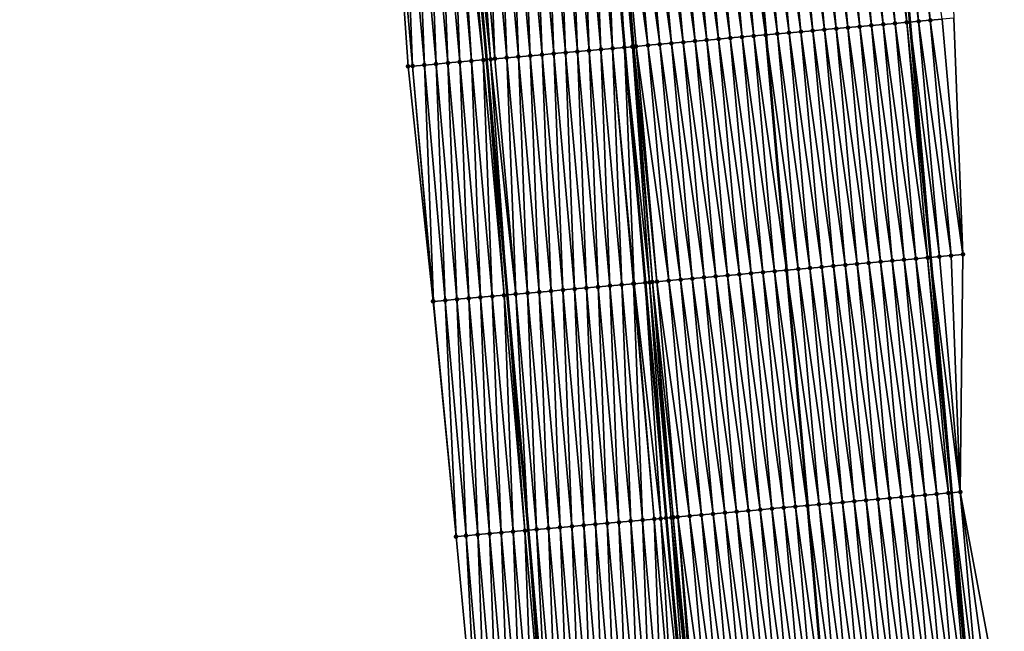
# Model space of a CAD drawing. Header units: feet. Extents: x 2010743 to 2022806, y 818705 to 837694.
# Tile 470 of 531: x 2011300 to 2011384, y 835360 to 835412. Entities that reach past the tile are written whole.
import ezdxf

# ---------------------------------------------------------------- set-up
doc = ezdxf.new("R2010")
doc.units = ezdxf.units.FT
doc.header["$MEASUREMENT"] = 0
for name, color, linetype, lineweight in [('EP_Travel Lane', 172, 'Continuous', 53), ('Road Shots', 141, 'Continuous', 100), ('STRIPING', 60, 'Continuous', 53)]:
    doc.layers.add(name, color=color, linetype=linetype, lineweight=lineweight)
doc.layers.add('I-77-MM17-21_NB-Surface-Border', color=7, linetype='Continuous')
doc.layers.add('I-77-MM17-21_NB-Surface-TIN', color=7, linetype='Continuous')

msp = doc.modelspace()

# ---------------------------------------------------------------- linework, layer by layer
at = {"layer": 'EP_Travel Lane'}
for points in [[(2011336.177, 835810.47, 326.216), (2011338.344, 835790.59, 325.871), (2011340.51, 835770.711, 325.505), (2011342.635, 835750.709, 325.135), (2011344.699, 835730.819, 324.782), (2011346.763, 835710.929, 324.436), (2011348.827, 835691.039, 324.072), (2011350.853, 835671.044, 323.715), (2011352.828, 835651.145, 323.362), (2011354.802, 835631.246, 323.001), (2011356.777, 835611.347, 322.632), (2011358.746, 835591.435, 322.278), (2011360.708, 835571.535, 321.92), (2011362.67, 835551.635, 321.569), (2011364.633, 835531.734, 321.214), (2011366.559, 835511.738, 320.852), (2011368.437, 835491.83, 320.51), (2011370.315, 835471.922, 320.136), (2011372.193, 835452.013, 319.786), (2011374.023, 835431.971, 319.441), (2011375.786, 835412.051, 319.106), (2011377.549, 835392.132, 318.743), (2011379.312, 835372.214, 318.371), (2011381.056, 835352.225, 318.031)], [(2011300.433, 835806.569, 326.501), (2011302.6, 835786.69, 326.146), (2011304.767, 835766.81, 325.794), (2011306.87, 835746.998, 325.472), (2011308.931, 835727.107, 325.118), (2011310.991, 835707.217, 324.745), (2011313.052, 835687.327, 324.385), (2011315.059, 835667.493, 324.025), (2011317.03, 835647.594, 323.684), (2011319.001, 835627.695, 323.293), (2011320.972, 835607.795, 322.93), (2011322.937, 835587.903, 322.583), (2011324.9, 835568.003, 322.219), (2011326.862, 835548.102, 321.88), (2011328.824, 835528.201, 321.532), (2011330.737, 835508.353, 321.172), (2011332.616, 835488.445, 320.816), (2011334.494, 835468.536, 320.475), (2011336.372, 835448.628, 320.112), (2011338.183, 835428.793, 319.764), (2011339.946, 835408.874, 319.393), (2011341.709, 835388.955, 319.042), (2011343.471, 835369.036, 318.673), (2011345.202, 835349.156, 318.333)]]:
    msp.add_polyline3d(points, dxfattribs=at)
at = {"layer": 'I-77-MM17-21_NB-Surface-Border', "color": 3, "linetype": 'Continuous', "lineweight": -3}
for points in [[(2011337.942, 835810.663, 326.148), (2011341.103, 835790.892, 325.791), (2011344.263, 835771.123, 325.366), (2011347.384, 835751.204, 324.943), (2011349.444, 835731.314, 324.584), (2011351.505, 835711.424, 324.233), (2011353.565, 835691.533, 323.866), (2011354.596, 835671.418, 323.548), (2011356.567, 835651.518, 323.201), (2011357.543, 835631.519, 322.887), (2011358.519, 835611.521, 322.572), (2011361.481, 835591.707, 322.163), (2011363.441, 835571.806, 321.817), (2011364.406, 835551.807, 321.502), (2011368.357, 835532.104, 321.056), (2011370.284, 835512.093, 320.695), (2011373.158, 835492.279, 320.306), (2011375.037, 835472.37, 319.952), (2011376.915, 835452.462, 319.6), (2011378.748, 835432.392, 319.251), (2011379.514, 835412.384, 318.95), (2011380.281, 835392.376, 318.636), (2011380.052, 835372.28, 318.349), (2011383.785, 835352.46, 317.933)], [(2011339.235, 835348.65, 318.143), (2011337.381, 835368.501, 318.484), (2011335.427, 835388.403, 318.841), (2011333.316, 835408.291, 319.193), (2011331.931, 835428.243, 319.57), (2011330.123, 835448.042, 319.916), (2011328.245, 835467.95, 320.271), (2011326.367, 835487.859, 320.609), (2011325.484, 835507.861, 320.99), (2011322.774, 835527.609, 321.322), (2011321.069, 835547.535, 321.698), (2011319.572, 835567.481, 322.053), (2011317.687, 835587.389, 322.41)]]:
    msp.add_polyline3d(points, dxfattribs=at)
at = {"layer": 'I-77-MM17-21_NB-Surface-TIN', "color": 128, "linetype": 'Continuous', "lineweight": -3}
for points in [[(2011374.534, 835411.94, 319.146), (2011372.771, 835431.859, 319.491), (2011371.775, 835431.771, 319.501)], [(2011375.53, 835412.028, 319.113), (2011373.767, 835431.948, 319.452), (2011372.771, 835431.859, 319.491)], [(2011374.534, 835411.94, 319.146), (2011375.53, 835412.028, 319.113), (2011372.771, 835431.859, 319.491)], [(2011373.767, 835431.948, 319.452), (2011375.786, 835412.051, 319.106), (2011374.023, 835431.971, 319.441)], [(2011375.53, 835412.028, 319.113), (2011375.786, 835412.051, 319.106), (2011373.767, 835431.948, 319.452)], [(2011376.526, 835412.117, 319.084), (2011374.763, 835432.037, 319.409), (2011374.023, 835431.971, 319.441)], [(2011376.526, 835412.117, 319.084), (2011374.023, 835431.971, 319.441), (2011375.786, 835412.051, 319.106)], [(2011377.522, 835412.206, 319.048), (2011375.76, 835432.125, 319.376), (2011374.763, 835432.037, 319.409)], [(2011376.526, 835412.117, 319.084), (2011377.522, 835412.206, 319.048), (2011374.763, 835432.037, 319.409)], [(2011377.522, 835412.206, 319.048), (2011378.518, 835412.295, 318.997), (2011375.76, 835432.125, 319.376)], [(2011365.569, 835411.144, 319.295), (2011363.807, 835431.063, 319.631), (2011362.811, 835430.974, 319.66)], [(2011366.566, 835411.232, 319.278), (2011364.803, 835431.152, 319.609), (2011363.807, 835431.063, 319.631)], [(2011365.569, 835411.144, 319.295), (2011366.566, 835411.232, 319.278), (2011363.807, 835431.063, 319.631)], [(2011367.562, 835411.321, 319.261), (2011365.799, 835431.24, 319.594), (2011364.803, 835431.152, 319.609)], [(2011366.566, 835411.232, 319.278), (2011367.562, 835411.321, 319.261), (2011364.803, 835431.152, 319.609)], [(2011368.558, 835411.409, 319.243), (2011366.795, 835431.328, 319.576), (2011365.799, 835431.24, 319.594)], [(2011367.562, 835411.321, 319.261), (2011368.558, 835411.409, 319.243), (2011365.799, 835431.24, 319.594)], [(2011369.554, 835411.498, 319.226), (2011367.791, 835431.417, 319.561), (2011366.795, 835431.328, 319.576)], [(2011368.558, 835411.409, 319.243), (2011369.554, 835411.498, 319.226), (2011366.795, 835431.328, 319.576)], [(2011370.55, 835411.586, 319.212), (2011368.787, 835431.505, 319.547), (2011367.791, 835431.417, 319.561)], [(2011369.554, 835411.498, 319.226), (2011370.55, 835411.586, 319.212), (2011367.791, 835431.417, 319.561)], [(2011371.546, 835411.674, 319.198), (2011369.783, 835431.594, 319.534), (2011368.787, 835431.505, 319.547)], [(2011370.55, 835411.586, 319.212), (2011371.546, 835411.674, 319.198), (2011368.787, 835431.505, 319.547)], [(2011372.542, 835411.763, 319.184), (2011370.779, 835431.682, 319.52), (2011369.783, 835431.594, 319.534)], [(2011371.546, 835411.674, 319.198), (2011372.542, 835411.763, 319.184), (2011369.783, 835431.594, 319.534)], [(2011373.538, 835411.851, 319.168), (2011371.775, 835431.771, 319.501), (2011370.779, 835431.682, 319.52)], [(2011372.542, 835411.763, 319.184), (2011373.538, 835411.851, 319.168), (2011370.779, 835431.682, 319.52)], [(2011373.538, 835411.851, 319.168), (2011374.534, 835411.94, 319.146), (2011371.775, 835431.771, 319.501)], [(2011356.605, 835410.348, 319.453), (2011354.842, 835430.266, 319.811), (2011353.846, 835430.178, 319.829)], [(2011357.601, 835410.436, 319.436), (2011355.838, 835430.355, 319.794), (2011354.842, 835430.266, 319.811)], [(2011356.605, 835410.348, 319.453), (2011357.601, 835410.436, 319.436), (2011354.842, 835430.266, 319.811)], [(2011358.597, 835410.524, 319.415), (2011356.834, 835430.443, 319.773), (2011355.838, 835430.355, 319.794)], [(2011357.601, 835410.436, 319.436), (2011358.597, 835410.524, 319.415), (2011355.838, 835430.355, 319.794)], [(2011359.593, 835410.613, 319.398), (2011357.83, 835430.532, 319.756), (2011356.834, 835430.443, 319.773)], [(2011358.597, 835410.524, 319.415), (2011359.593, 835410.613, 319.398), (2011356.834, 835430.443, 319.773)], [(2011360.589, 835410.701, 319.382), (2011358.826, 835430.62, 319.738), (2011357.83, 835430.532, 319.756)], [(2011359.593, 835410.613, 319.398), (2011360.589, 835410.701, 319.382), (2011357.83, 835430.532, 319.756)], [(2011361.585, 835410.79, 319.369), (2011359.822, 835430.709, 319.726), (2011358.826, 835430.62, 319.738)], [(2011360.589, 835410.701, 319.382), (2011361.585, 835410.79, 319.369), (2011358.826, 835430.62, 319.738)], [(2011362.581, 835410.878, 319.356), (2011360.818, 835430.797, 319.709), (2011359.822, 835430.709, 319.726)], [(2011361.585, 835410.79, 319.369), (2011362.581, 835410.878, 319.356), (2011359.822, 835430.709, 319.726)], [(2011363.577, 835410.967, 319.334), (2011361.815, 835430.886, 319.685), (2011360.818, 835430.797, 319.709)], [(2011362.581, 835410.878, 319.356), (2011363.577, 835410.967, 319.334), (2011360.818, 835430.797, 319.709)], [(2011361.815, 835430.886, 319.685), (2011363.588, 835410.968, 319.334), (2011361.825, 835430.887, 319.684)], [(2011363.577, 835410.967, 319.334), (2011363.588, 835410.968, 319.334), (2011361.815, 835430.886, 319.685)], [(2011364.573, 835411.055, 319.319), (2011362.811, 835430.974, 319.66), (2011361.825, 835430.887, 319.684)], [(2011364.573, 835411.055, 319.319), (2011361.825, 835430.887, 319.684), (2011363.588, 835410.968, 319.334)], [(2011364.573, 835411.055, 319.319), (2011365.569, 835411.144, 319.295), (2011362.811, 835430.974, 319.66)], [(2011345.648, 835409.378, 319.461), (2011344.881, 835429.385, 319.829), (2011343.885, 835429.297, 319.818)], [(2011346.644, 835409.466, 319.468), (2011345.877, 835429.473, 319.837), (2011344.881, 835429.385, 319.829)], [(2011345.648, 835409.378, 319.461), (2011346.644, 835409.466, 319.468), (2011344.881, 835429.385, 319.829)], [(2011347.64, 835409.554, 319.478), (2011346.873, 835429.561, 319.85), (2011345.877, 835429.473, 319.837)], [(2011346.644, 835409.466, 319.468), (2011347.64, 835409.554, 319.478), (2011345.877, 835429.473, 319.837)], [(2011348.636, 835409.642, 319.487), (2011347.869, 835429.648, 319.863), (2011346.873, 835429.561, 319.85)], [(2011347.64, 835409.554, 319.478), (2011348.636, 835409.642, 319.487), (2011346.873, 835429.561, 319.85)], [(2011349.632, 835409.73, 319.504), (2011348.865, 835429.736, 319.88), (2011347.869, 835429.648, 319.863)], [(2011348.636, 835409.642, 319.487), (2011349.632, 835409.73, 319.504), (2011347.869, 835429.648, 319.863)], [(2011350.628, 835409.817, 319.52), (2011349.862, 835429.824, 319.887), (2011348.865, 835429.736, 319.88)], [(2011349.632, 835409.73, 319.504), (2011350.628, 835409.817, 319.52), (2011348.865, 835429.736, 319.88)], [(2011350.473, 835429.878, 319.896), (2011349.862, 835429.824, 319.887), (2011351.624, 835409.905, 319.532)], [(2011350.628, 835409.817, 319.52), (2011351.624, 835409.905, 319.532), (2011349.862, 835429.824, 319.887)], [(2011352.3, 835409.965, 319.534), (2011350.534, 835429.884, 319.896), (2011350.473, 835429.878, 319.896)], [(2011352.3, 835409.965, 319.534), (2011350.473, 835429.878, 319.896), (2011351.624, 835409.905, 319.532)], [(2011352.425, 835409.976, 319.534), (2011350.858, 835429.912, 319.892), (2011350.534, 835429.884, 319.896)], [(2011352.3, 835409.965, 319.534), (2011352.425, 835409.976, 319.534), (2011350.534, 835429.884, 319.896)], [(2011353.617, 835410.082, 319.513), (2011351.854, 835430.001, 319.872), (2011350.858, 835429.912, 319.892)], [(2011352.425, 835409.976, 319.534), (2011352.62, 835409.994, 319.532), (2011350.858, 835429.912, 319.892)], [(2011352.62, 835409.994, 319.532), (2011353.617, 835410.082, 319.513), (2011350.858, 835429.912, 319.892)], [(2011354.613, 835410.17, 319.493), (2011352.85, 835430.089, 319.852), (2011351.854, 835430.001, 319.872)], [(2011353.617, 835410.082, 319.513), (2011354.613, 835410.17, 319.493), (2011351.854, 835430.001, 319.872)], [(2011355.609, 835410.259, 319.47), (2011353.846, 835430.178, 319.829), (2011352.85, 835430.089, 319.852)], [(2011354.613, 835410.17, 319.493), (2011355.609, 835410.259, 319.47), (2011352.85, 835430.089, 319.852)], [(2011355.609, 835410.259, 319.47), (2011356.605, 835410.348, 319.453), (2011353.846, 835430.178, 319.829)], [(2011336.682, 835408.587, 319.309), (2011335.916, 835428.593, 319.701), (2011334.92, 835428.506, 319.676)], [(2011337.679, 835408.674, 319.347), (2011336.912, 835428.681, 319.733), (2011335.916, 835428.593, 319.701)], [(2011336.682, 835408.587, 319.309), (2011337.679, 835408.674, 319.347), (2011335.916, 835428.593, 319.701)], [(2011338.675, 835408.762, 319.377), (2011337.437, 835428.727, 319.761), (2011336.912, 835428.681, 319.733)], [(2011337.679, 835408.674, 319.347), (2011338.675, 835408.762, 319.377), (2011336.912, 835428.681, 319.733)], [(2011339.671, 835408.85, 319.393), (2011337.908, 835428.769, 319.764), (2011337.437, 835428.727, 319.761)], [(2011338.675, 835408.762, 319.377), (2011339.671, 835408.85, 319.393), (2011337.437, 835428.727, 319.761)], [(2011337.908, 835428.769, 319.764), (2011339.946, 835408.874, 319.393), (2011338.183, 835428.793, 319.764)], [(2011339.671, 835408.85, 319.393), (2011339.946, 835408.874, 319.393), (2011337.908, 835428.769, 319.764)], [(2011340.3, 835408.906, 319.392), (2011338.904, 835428.857, 319.763), (2011338.183, 835428.793, 319.764)], [(2011340.3, 835408.906, 319.392), (2011338.183, 835428.793, 319.764), (2011339.946, 835408.874, 319.393)], [(2011340.667, 835408.938, 319.401), (2011339.9, 835428.945, 319.774), (2011338.904, 835428.857, 319.763)], [(2011340.3, 835408.906, 319.392), (2011340.667, 835408.938, 319.401), (2011338.904, 835428.857, 319.763)], [(2011341.663, 835409.026, 319.417), (2011340.896, 835429.033, 319.788), (2011339.9, 835428.945, 319.774)], [(2011340.667, 835408.938, 319.401), (2011341.663, 835409.026, 319.417), (2011339.9, 835428.945, 319.774)], [(2011342.659, 835409.114, 319.43), (2011341.893, 835429.121, 319.799), (2011340.896, 835429.033, 319.788)], [(2011341.663, 835409.026, 319.417), (2011342.659, 835409.114, 319.43), (2011340.896, 835429.033, 319.788)], [(2011343.655, 835409.202, 319.442), (2011342.889, 835429.209, 319.808), (2011341.893, 835429.121, 319.799)], [(2011342.659, 835409.114, 319.43), (2011343.655, 835409.202, 319.442), (2011341.893, 835429.121, 319.799)], [(2011344.651, 835409.29, 319.452), (2011343.885, 835429.297, 319.818), (2011342.889, 835429.209, 319.808)], [(2011343.655, 835409.202, 319.442), (2011344.651, 835409.29, 319.452), (2011342.889, 835429.209, 319.808)], [(2011344.651, 835409.29, 319.452), (2011345.648, 835409.378, 319.461), (2011343.885, 835429.297, 319.818)], [(2011333.694, 835408.324, 319.206), (2011332.927, 835428.331, 319.607), (2011331.931, 835428.243, 319.57)], [(2011333.694, 835408.324, 319.206), (2011331.931, 835428.243, 319.57), (2011333.316, 835408.291, 319.193)], [(2011334.69, 835408.412, 319.243), (2011333.923, 835428.418, 319.64), (2011332.927, 835428.331, 319.607)], [(2011333.694, 835408.324, 319.206), (2011334.69, 835408.412, 319.243), (2011332.927, 835428.331, 319.607)], [(2011335.686, 835408.499, 319.273), (2011334.92, 835428.506, 319.676), (2011333.923, 835428.418, 319.64)], [(2011334.69, 835408.412, 319.243), (2011335.686, 835408.499, 319.273), (2011333.923, 835428.418, 319.64)], [(2011335.686, 835408.499, 319.273), (2011336.682, 835408.587, 319.309), (2011334.92, 835428.506, 319.676)], [(2011375.301, 835391.933, 318.791), (2011373.538, 835411.851, 319.168), (2011372.542, 835411.763, 319.184)], [(2011376.297, 835392.021, 318.777), (2011374.534, 835411.94, 319.146), (2011373.538, 835411.851, 319.168)], [(2011375.301, 835391.933, 318.791), (2011376.297, 835392.021, 318.777), (2011373.538, 835411.851, 319.168)], [(2011377.293, 835392.11, 318.75), (2011375.53, 835412.028, 319.113), (2011374.534, 835411.94, 319.146)], [(2011376.297, 835392.021, 318.777), (2011377.293, 835392.11, 318.75), (2011374.534, 835411.94, 319.146)], [(2011375.53, 835412.028, 319.113), (2011377.549, 835392.132, 318.743), (2011375.786, 835412.051, 319.106)], [(2011377.293, 835392.11, 318.75), (2011377.549, 835392.132, 318.743), (2011375.53, 835412.028, 319.113)], [(2011378.289, 835392.198, 318.72), (2011376.526, 835412.117, 319.084), (2011375.786, 835412.051, 319.106)], [(2011378.289, 835392.198, 318.72), (2011375.786, 835412.051, 319.106), (2011377.549, 835392.132, 318.743)], [(2011379.285, 835392.287, 318.682), (2011377.522, 835412.206, 319.048), (2011376.526, 835412.117, 319.084)], [(2011378.289, 835392.198, 318.72), (2011379.285, 835392.287, 318.682), (2011376.526, 835412.117, 319.084)], [(2011380.281, 835392.376, 318.636), (2011378.518, 835412.295, 318.997), (2011377.522, 835412.206, 319.048)], [(2011379.285, 835392.287, 318.682), (2011380.281, 835392.376, 318.636), (2011377.522, 835412.206, 319.048)], [(2011380.281, 835392.376, 318.636), (2011379.514, 835412.384, 318.95), (2011378.518, 835412.295, 318.997)], [(2011366.336, 835391.137, 318.933), (2011364.573, 835411.055, 319.319), (2011363.588, 835410.968, 319.334)], [(2011367.332, 835391.225, 318.908), (2011365.569, 835411.144, 319.295), (2011364.573, 835411.055, 319.319)], [(2011366.336, 835391.137, 318.933), (2011367.332, 835391.225, 318.908), (2011364.573, 835411.055, 319.319)], [(2011368.328, 835391.314, 318.891), (2011366.566, 835411.232, 319.278), (2011365.569, 835411.144, 319.295)], [(2011367.332, 835391.225, 318.908), (2011368.328, 835391.314, 318.891), (2011365.569, 835411.144, 319.295)], [(2011369.324, 835391.402, 318.875), (2011367.562, 835411.321, 319.261), (2011366.566, 835411.232, 319.278)], [(2011368.328, 835391.314, 318.891), (2011369.324, 835391.402, 318.875), (2011366.566, 835411.232, 319.278)], [(2011370.32, 835391.491, 318.858), (2011368.558, 835411.409, 319.243), (2011367.562, 835411.321, 319.261)], [(2011369.324, 835391.402, 318.875), (2011370.32, 835391.491, 318.858), (2011367.562, 835411.321, 319.261)], [(2011371.317, 835391.579, 318.844), (2011369.554, 835411.498, 319.226), (2011368.558, 835411.409, 319.243)], [(2011370.32, 835391.491, 318.858), (2011371.317, 835391.579, 318.844), (2011368.558, 835411.409, 319.243)], [(2011372.313, 835391.667, 318.831), (2011370.55, 835411.586, 319.212), (2011369.554, 835411.498, 319.226)], [(2011371.317, 835391.579, 318.844), (2011372.313, 835391.667, 318.831), (2011369.554, 835411.498, 319.226)], [(2011373.309, 835391.756, 318.82), (2011371.546, 835411.674, 319.198), (2011370.55, 835411.586, 319.212)], [(2011372.313, 835391.667, 318.831), (2011373.309, 835391.756, 318.82), (2011370.55, 835411.586, 319.212)], [(2011374.305, 835391.844, 318.805), (2011372.542, 835411.763, 319.184), (2011371.546, 835411.674, 319.198)], [(2011373.309, 835391.756, 318.82), (2011374.305, 835391.844, 318.805), (2011371.546, 835411.674, 319.198)], [(2011374.305, 835391.844, 318.805), (2011375.301, 835391.933, 318.791), (2011372.542, 835411.763, 319.184)], [(2011357.371, 835390.34, 319.102), (2011355.609, 835410.259, 319.47), (2011354.613, 835410.17, 319.493)], [(2011358.368, 835390.429, 319.084), (2011356.605, 835410.348, 319.453), (2011355.609, 835410.259, 319.47)], [(2011357.371, 835390.34, 319.102), (2011358.368, 835390.429, 319.084), (2011355.609, 835410.259, 319.47)], [(2011359.364, 835390.517, 319.064), (2011357.601, 835410.436, 319.436), (2011356.605, 835410.348, 319.453)], [(2011358.368, 835390.429, 319.084), (2011359.364, 835390.517, 319.064), (2011356.605, 835410.348, 319.453)], [(2011360.36, 835390.606, 319.043), (2011358.597, 835410.524, 319.415), (2011357.601, 835410.436, 319.436)], [(2011359.364, 835390.517, 319.064), (2011360.36, 835390.606, 319.043), (2011357.601, 835410.436, 319.436)], [(2011361.356, 835390.694, 319.024), (2011359.593, 835410.613, 319.398), (2011358.597, 835410.524, 319.415)], [(2011360.36, 835390.606, 319.043), (2011361.356, 835390.694, 319.024), (2011358.597, 835410.524, 319.415)], [(2011359.593, 835410.613, 319.398), (2011362.352, 835390.783, 319.007), (2011360.589, 835410.701, 319.382)], [(2011361.356, 835390.694, 319.024), (2011362.352, 835390.783, 319.007), (2011359.593, 835410.613, 319.398)], [(2011363.348, 835390.871, 318.994), (2011361.585, 835410.79, 319.369), (2011360.589, 835410.701, 319.382)], [(2011363.348, 835390.871, 318.994), (2011360.589, 835410.701, 319.382), (2011362.352, 835390.783, 319.007)], [(2011364.344, 835390.96, 318.976), (2011362.581, 835410.878, 319.356), (2011361.585, 835410.79, 319.369)], [(2011363.348, 835390.871, 318.994), (2011364.344, 835390.96, 318.976), (2011361.585, 835410.79, 319.369)], [(2011365.34, 835391.048, 318.952), (2011363.577, 835410.967, 319.334), (2011362.581, 835410.878, 319.356)], [(2011364.344, 835390.96, 318.976), (2011365.34, 835391.048, 318.952), (2011362.581, 835410.878, 319.356)], [(2011363.577, 835410.967, 319.334), (2011365.351, 835391.049, 318.952), (2011363.588, 835410.968, 319.334)], [(2011365.34, 835391.048, 318.952), (2011365.351, 835391.049, 318.952), (2011363.577, 835410.967, 319.334)], [(2011366.336, 835391.137, 318.933), (2011363.588, 835410.968, 319.334), (2011365.351, 835391.049, 318.952)], [(2011346.414, 835389.371, 319.095), (2011345.648, 835409.378, 319.461), (2011344.651, 835409.29, 319.452)], [(2011347.41, 835389.459, 319.103), (2011346.644, 835409.466, 319.468), (2011345.648, 835409.378, 319.461)], [(2011346.414, 835389.371, 319.095), (2011347.41, 835389.459, 319.103), (2011345.648, 835409.378, 319.461)], [(2011348.406, 835389.547, 319.11), (2011347.64, 835409.554, 319.478), (2011346.644, 835409.466, 319.468)], [(2011347.41, 835389.459, 319.103), (2011348.406, 835389.547, 319.11), (2011346.644, 835409.466, 319.468)], [(2011349.403, 835389.635, 319.115), (2011348.636, 835409.642, 319.487), (2011347.64, 835409.554, 319.478)], [(2011348.406, 835389.547, 319.11), (2011349.403, 835389.635, 319.115), (2011347.64, 835409.554, 319.478)], [(2011350.399, 835389.723, 319.125), (2011349.632, 835409.73, 319.504), (2011348.636, 835409.642, 319.487)], [(2011349.403, 835389.635, 319.115), (2011350.399, 835389.723, 319.125), (2011348.636, 835409.642, 319.487)], [(2011351.395, 835389.811, 319.138), (2011350.628, 835409.817, 319.52), (2011349.632, 835409.73, 319.504)], [(2011350.399, 835389.723, 319.125), (2011351.395, 835389.811, 319.138), (2011349.632, 835409.73, 319.504)], [(2011352.441, 835389.903, 319.152), (2011351.624, 835409.905, 319.532), (2011350.628, 835409.817, 319.52)], [(2011351.395, 835389.811, 319.138), (2011352.391, 835389.899, 319.152), (2011350.628, 835409.817, 319.52)], [(2011352.391, 835389.899, 319.152), (2011352.441, 835389.903, 319.152), (2011350.628, 835409.817, 319.52)], [(2011353.76, 835390.02, 319.16), (2011352.3, 835409.965, 319.534), (2011351.624, 835409.905, 319.532)], [(2011353.76, 835390.02, 319.16), (2011351.624, 835409.905, 319.532), (2011353.387, 835389.987, 319.159)], [(2011352.441, 835389.903, 319.152), (2011353.387, 835389.987, 319.159), (2011351.624, 835409.905, 319.532)], [(2011353.993, 835390.04, 319.16), (2011352.425, 835409.976, 319.534), (2011352.3, 835409.965, 319.534)], [(2011353.76, 835390.02, 319.16), (2011353.993, 835390.04, 319.16), (2011352.3, 835409.965, 319.534)], [(2011354.383, 835390.075, 319.156), (2011352.62, 835409.994, 319.532), (2011352.425, 835409.976, 319.534)], [(2011353.993, 835390.04, 319.16), (2011354.383, 835390.075, 319.156), (2011352.425, 835409.976, 319.534)], [(2011355.379, 835390.163, 319.14), (2011353.617, 835410.082, 319.513), (2011352.62, 835409.994, 319.532)], [(2011354.383, 835390.075, 319.156), (2011355.379, 835390.163, 319.14), (2011352.62, 835409.994, 319.532)], [(2011356.375, 835390.252, 319.123), (2011354.613, 835410.17, 319.493), (2011353.617, 835410.082, 319.513)], [(2011355.379, 835390.163, 319.14), (2011356.375, 835390.252, 319.123), (2011353.617, 835410.082, 319.513)], [(2011356.375, 835390.252, 319.123), (2011357.371, 835390.34, 319.102), (2011354.613, 835410.17, 319.493)], [(2011337.449, 835388.581, 318.915), (2011336.682, 835408.587, 319.309), (2011335.686, 835408.499, 319.273)], [(2011338.445, 835388.668, 318.951), (2011337.679, 835408.674, 319.347), (2011336.682, 835408.587, 319.309)], [(2011337.449, 835388.581, 318.915), (2011338.445, 835388.668, 318.951), (2011336.682, 835408.587, 319.309)], [(2011339.441, 835388.756, 318.982), (2011338.675, 835408.762, 319.377), (2011337.679, 835408.674, 319.347)], [(2011338.445, 835388.668, 318.951), (2011339.441, 835388.756, 318.982), (2011337.679, 835408.674, 319.347)], [(2011340.437, 835388.843, 319.016), (2011339.671, 835408.85, 319.393), (2011338.675, 835408.762, 319.377)], [(2011339.441, 835388.756, 318.982), (2011340.437, 835388.843, 319.016), (2011338.675, 835408.762, 319.377)], [(2011341.434, 835388.931, 319.041), (2011339.946, 835408.874, 319.393), (2011339.671, 835408.85, 319.393)], [(2011340.437, 835388.843, 319.016), (2011341.434, 835388.931, 319.041), (2011339.671, 835408.85, 319.393)], [(2011340.3, 835408.906, 319.392), (2011339.946, 835408.874, 319.393), (2011341.709, 835388.955, 319.042)], [(2011341.434, 835388.931, 319.041), (2011341.709, 835388.955, 319.042), (2011339.946, 835408.874, 319.393)], [(2011342.43, 835389.019, 319.045), (2011340.667, 835408.938, 319.401), (2011340.3, 835408.906, 319.392)], [(2011342.43, 835389.019, 319.045), (2011340.3, 835408.906, 319.392), (2011341.709, 835388.955, 319.042)], [(2011342.43, 835389.019, 319.045), (2011341.663, 835409.026, 319.417), (2011340.667, 835408.938, 319.401)], [(2011343.426, 835389.107, 319.061), (2011342.659, 835409.114, 319.43), (2011341.663, 835409.026, 319.417)], [(2011342.43, 835389.019, 319.045), (2011343.426, 835389.107, 319.061), (2011341.663, 835409.026, 319.417)], [(2011344.422, 835389.195, 319.073), (2011343.655, 835409.202, 319.442), (2011342.659, 835409.114, 319.43)], [(2011343.426, 835389.107, 319.061), (2011344.422, 835389.195, 319.073), (2011342.659, 835409.114, 319.43)], [(2011345.418, 835389.283, 319.083), (2011344.651, 835409.29, 319.452), (2011343.655, 835409.202, 319.442)], [(2011344.422, 835389.195, 319.073), (2011345.418, 835389.283, 319.083), (2011343.655, 835409.202, 319.442)], [(2011345.418, 835389.283, 319.083), (2011346.414, 835389.371, 319.095), (2011344.651, 835409.29, 319.452)], [(2011335.427, 835388.403, 318.841), (2011333.694, 835408.324, 319.206), (2011333.316, 835408.291, 319.193)], [(2011335.457, 835388.405, 318.842), (2011334.69, 835408.412, 319.243), (2011333.694, 835408.324, 319.206)], [(2011335.457, 835388.405, 318.842), (2011333.694, 835408.324, 319.206), (2011335.427, 835388.403, 318.841)], [(2011336.453, 835388.493, 318.88), (2011335.686, 835408.499, 319.273), (2011334.69, 835408.412, 319.243)], [(2011335.457, 835388.405, 318.842), (2011336.453, 835388.493, 318.88), (2011334.69, 835408.412, 319.243)], [(2011336.453, 835388.493, 318.88), (2011337.449, 835388.581, 318.915), (2011335.686, 835408.499, 319.273)], [(2011376.068, 835371.925, 318.44), (2011374.305, 835391.844, 318.805), (2011373.309, 835391.756, 318.82)], [(2011377.064, 835372.014, 318.426), (2011375.301, 835391.933, 318.791), (2011374.305, 835391.844, 318.805)], [(2011376.068, 835371.925, 318.44), (2011377.064, 835372.014, 318.426), (2011374.305, 835391.844, 318.805)], [(2011378.06, 835372.102, 318.407), (2011376.297, 835392.021, 318.777), (2011375.301, 835391.933, 318.791)], [(2011377.064, 835372.014, 318.426), (2011378.06, 835372.102, 318.407), (2011375.301, 835391.933, 318.791)], [(2011379.056, 835372.191, 318.379), (2011377.293, 835392.11, 318.75), (2011376.297, 835392.021, 318.777)], [(2011378.06, 835372.102, 318.407), (2011379.056, 835372.191, 318.379), (2011376.297, 835392.021, 318.777)], [(2011377.293, 835392.11, 318.75), (2011379.312, 835372.214, 318.371), (2011377.549, 835392.132, 318.743)], [(2011379.056, 835372.191, 318.379), (2011379.312, 835372.214, 318.371), (2011377.293, 835392.11, 318.75)], [(2011380.052, 835372.28, 318.349), (2011378.289, 835392.198, 318.72), (2011377.549, 835392.132, 318.743)], [(2011380.052, 835372.28, 318.349), (2011377.549, 835392.132, 318.743), (2011379.312, 835372.214, 318.371)], [(2011380.052, 835372.28, 318.349), (2011379.285, 835392.287, 318.682), (2011378.289, 835392.198, 318.72)], [(2011380.052, 835372.28, 318.349), (2011380.281, 835392.376, 318.636), (2011379.285, 835392.287, 318.682)], [(2011367.103, 835371.129, 318.596), (2011365.34, 835391.048, 318.952), (2011364.344, 835390.96, 318.976)], [(2011365.34, 835391.048, 318.952), (2011367.114, 835371.13, 318.596), (2011365.351, 835391.049, 318.952)], [(2011367.103, 835371.129, 318.596), (2011367.114, 835371.13, 318.596), (2011365.34, 835391.048, 318.952)], [(2011368.099, 835371.218, 318.573), (2011366.336, 835391.137, 318.933), (2011365.351, 835391.049, 318.952)], [(2011368.099, 835371.218, 318.573), (2011365.351, 835391.049, 318.952), (2011367.114, 835371.13, 318.596)], [(2011369.095, 835371.306, 318.548), (2011367.332, 835391.225, 318.908), (2011366.336, 835391.137, 318.933)], [(2011368.099, 835371.218, 318.573), (2011369.095, 835371.306, 318.548), (2011366.336, 835391.137, 318.933)], [(2011370.091, 835371.395, 318.527), (2011368.328, 835391.314, 318.891), (2011367.332, 835391.225, 318.908)], [(2011369.095, 835371.306, 318.548), (2011370.091, 835371.395, 318.527), (2011367.332, 835391.225, 318.908)], [(2011371.087, 835371.483, 318.509), (2011369.324, 835391.402, 318.875), (2011368.328, 835391.314, 318.891)], [(2011370.091, 835371.395, 318.527), (2011371.087, 835371.483, 318.509), (2011368.328, 835391.314, 318.891)], [(2011372.083, 835371.572, 318.494), (2011370.32, 835391.491, 318.858), (2011369.324, 835391.402, 318.875)], [(2011371.087, 835371.483, 318.509), (2011372.083, 835371.572, 318.494), (2011369.324, 835391.402, 318.875)], [(2011373.079, 835371.66, 318.48), (2011371.317, 835391.579, 318.844), (2011370.32, 835391.491, 318.858)], [(2011372.083, 835371.572, 318.494), (2011373.079, 835371.66, 318.48), (2011370.32, 835391.491, 318.858)], [(2011374.075, 835371.749, 318.467), (2011372.313, 835391.667, 318.831), (2011371.317, 835391.579, 318.844)], [(2011373.079, 835371.66, 318.48), (2011374.075, 835371.749, 318.467), (2011371.317, 835391.579, 318.844)], [(2011375.071, 835371.837, 318.454), (2011373.309, 835391.756, 318.82), (2011372.313, 835391.667, 318.831)], [(2011374.075, 835371.749, 318.467), (2011375.071, 835371.837, 318.454), (2011372.313, 835391.667, 318.831)], [(2011375.071, 835371.837, 318.454), (2011376.068, 835371.925, 318.44), (2011373.309, 835391.756, 318.82)], [(2011358.138, 835370.333, 318.76), (2011356.375, 835390.252, 319.123), (2011355.379, 835390.163, 319.14)], [(2011359.134, 835370.421, 318.74), (2011357.371, 835390.34, 319.102), (2011356.375, 835390.252, 319.123)], [(2011358.138, 835370.333, 318.76), (2011359.134, 835370.421, 318.74), (2011356.375, 835390.252, 319.123)], [(2011360.13, 835370.51, 318.72), (2011358.368, 835390.429, 319.084), (2011357.371, 835390.34, 319.102)], [(2011359.134, 835370.421, 318.74), (2011360.13, 835370.51, 318.72), (2011357.371, 835390.34, 319.102)], [(2011361.126, 835370.598, 318.702), (2011359.364, 835390.517, 319.064), (2011358.368, 835390.429, 319.084)], [(2011360.13, 835370.51, 318.72), (2011361.126, 835370.598, 318.702), (2011358.368, 835390.429, 319.084)], [(2011362.122, 835370.687, 318.683), (2011360.36, 835390.606, 319.043), (2011359.364, 835390.517, 319.064)], [(2011361.126, 835370.598, 318.702), (2011362.122, 835370.687, 318.683), (2011359.364, 835390.517, 319.064)], [(2011363.119, 835370.775, 318.661), (2011361.356, 835390.694, 319.024), (2011360.36, 835390.606, 319.043)], [(2011362.122, 835370.687, 318.683), (2011363.119, 835370.775, 318.661), (2011360.36, 835390.606, 319.043)], [(2011364.115, 835370.864, 318.642), (2011362.352, 835390.783, 319.007), (2011361.356, 835390.694, 319.024)], [(2011364.115, 835370.864, 318.642), (2011361.356, 835390.694, 319.024), (2011363.119, 835370.775, 318.661)], [(2011365.111, 835370.952, 318.63), (2011363.348, 835390.871, 318.994), (2011362.352, 835390.783, 319.007)], [(2011364.115, 835370.864, 318.642), (2011365.111, 835370.952, 318.63), (2011362.352, 835390.783, 319.007)], [(2011366.107, 835371.041, 318.618), (2011364.344, 835390.96, 318.976), (2011363.348, 835390.871, 318.994)], [(2011365.111, 835370.952, 318.63), (2011366.107, 835371.041, 318.618), (2011363.348, 835390.871, 318.994)], [(2011366.107, 835371.041, 318.618), (2011367.103, 835371.129, 318.596), (2011364.344, 835390.96, 318.976)], [(2011347.181, 835369.364, 318.717), (2011346.414, 835389.371, 319.095), (2011345.418, 835389.283, 319.083)], [(2011348.177, 835369.452, 318.727), (2011347.41, 835389.459, 319.103), (2011346.414, 835389.371, 319.095)], [(2011347.181, 835369.364, 318.717), (2011348.177, 835369.452, 318.727), (2011346.414, 835389.371, 319.095)], [(2011349.173, 835369.54, 318.736), (2011348.406, 835389.547, 319.11), (2011347.41, 835389.459, 319.103)], [(2011348.177, 835369.452, 318.727), (2011349.173, 835369.54, 318.736), (2011347.41, 835389.459, 319.103)], [(2011350.169, 835369.628, 318.743), (2011349.403, 835389.635, 319.115), (2011348.406, 835389.547, 319.11)], [(2011349.173, 835369.54, 318.736), (2011350.169, 835369.628, 318.743), (2011348.406, 835389.547, 319.11)], [(2011351.165, 835369.716, 318.748), (2011350.399, 835389.723, 319.125), (2011349.403, 835389.635, 319.115)], [(2011350.169, 835369.628, 318.743), (2011351.165, 835369.716, 318.748), (2011349.403, 835389.635, 319.115)], [(2011352.161, 835369.804, 318.76), (2011351.395, 835389.811, 319.138), (2011350.399, 835389.723, 319.125)], [(2011351.165, 835369.716, 318.748), (2011352.161, 835369.804, 318.76), (2011350.399, 835389.723, 319.125)], [(2011353.158, 835369.892, 318.777), (2011352.391, 835389.899, 319.152), (2011351.395, 835389.811, 319.138)], [(2011352.161, 835369.804, 318.76), (2011353.158, 835369.892, 318.777), (2011351.395, 835389.811, 319.138)], [(2011354.154, 835369.98, 318.792), (2011352.441, 835389.903, 319.152), (2011352.391, 835389.899, 319.152)], [(2011353.158, 835369.892, 318.777), (2011354.154, 835369.98, 318.792), (2011352.391, 835389.899, 319.152)], [(2011354.705, 835370.028, 318.799), (2011353.387, 835389.987, 319.159), (2011352.441, 835389.903, 319.152)], [(2011354.154, 835369.98, 318.792), (2011354.705, 835370.028, 318.799), (2011352.441, 835389.903, 319.152)], [(2011353.76, 835390.02, 319.16), (2011353.387, 835389.987, 319.159), (2011355.15, 835370.068, 318.802)], [(2011354.705, 835370.028, 318.799), (2011355.15, 835370.068, 318.802), (2011353.387, 835389.987, 319.159)], [(2011355.586, 835370.106, 318.803), (2011353.993, 835390.04, 319.16), (2011353.76, 835390.02, 319.16)], [(2011355.586, 835370.106, 318.803), (2011353.76, 835390.02, 319.16), (2011355.15, 835370.068, 318.802)], [(2011356.146, 835370.156, 318.8), (2011354.383, 835390.075, 319.156), (2011353.993, 835390.04, 319.16)], [(2011355.586, 835370.106, 318.803), (2011355.76, 835370.122, 318.802), (2011353.993, 835390.04, 319.16)], [(2011355.76, 835370.122, 318.802), (2011356.146, 835370.156, 318.8), (2011353.993, 835390.04, 319.16)], [(2011357.142, 835370.244, 318.783), (2011355.379, 835390.163, 319.14), (2011354.383, 835390.075, 319.156)], [(2011356.146, 835370.156, 318.8), (2011357.142, 835370.244, 318.783), (2011354.383, 835390.075, 319.156)], [(2011357.142, 835370.244, 318.783), (2011358.138, 835370.333, 318.76), (2011355.379, 835390.163, 319.14)], [(2011338.216, 835368.574, 318.512), (2011337.449, 835388.581, 318.915), (2011336.453, 835388.493, 318.88)], [(2011339.212, 835368.662, 318.55), (2011338.445, 835388.668, 318.951), (2011337.449, 835388.581, 318.915)], [(2011338.216, 835368.574, 318.512), (2011339.212, 835368.662, 318.55), (2011337.449, 835388.581, 318.915)], [(2011340.208, 835368.749, 318.587), (2011339.441, 835388.756, 318.982), (2011338.445, 835388.668, 318.951)], [(2011339.212, 835368.662, 318.55), (2011340.208, 835368.749, 318.587), (2011338.445, 835388.668, 318.951)], [(2011341.204, 835368.837, 318.619), (2011340.437, 835388.843, 319.016), (2011339.441, 835388.756, 318.982)], [(2011340.208, 835368.749, 318.587), (2011341.204, 835368.837, 318.619), (2011339.441, 835388.756, 318.982)], [(2011342.2, 835368.924, 318.65), (2011341.434, 835388.931, 319.041), (2011340.437, 835388.843, 319.016)], [(2011341.204, 835368.837, 318.619), (2011342.2, 835368.924, 318.65), (2011340.437, 835388.843, 319.016)], [(2011343.196, 835369.012, 318.67), (2011341.709, 835388.955, 319.042), (2011341.434, 835388.931, 319.041)], [(2011342.2, 835368.924, 318.65), (2011343.196, 835369.012, 318.67), (2011341.434, 835388.931, 319.041)], [(2011342.43, 835389.019, 319.045), (2011341.709, 835388.955, 319.042), (2011343.471, 835369.036, 318.673)], [(2011343.196, 835369.012, 318.67), (2011343.471, 835369.036, 318.673), (2011341.709, 835388.955, 319.042)], [(2011344.193, 835369.1, 318.68), (2011343.426, 835389.107, 319.061), (2011342.43, 835389.019, 319.045)], [(2011344.193, 835369.1, 318.68), (2011342.43, 835389.019, 319.045), (2011343.471, 835369.036, 318.673)], [(2011345.189, 835369.188, 318.696), (2011344.422, 835389.195, 319.073), (2011343.426, 835389.107, 319.061)], [(2011344.193, 835369.1, 318.68), (2011345.189, 835369.188, 318.696), (2011343.426, 835389.107, 319.061)], [(2011346.185, 835369.276, 318.707), (2011345.418, 835389.283, 319.083), (2011344.422, 835389.195, 319.073)], [(2011345.189, 835369.188, 318.696), (2011346.185, 835369.276, 318.707), (2011344.422, 835389.195, 319.073)], [(2011346.185, 835369.276, 318.707), (2011347.181, 835369.364, 318.717), (2011345.418, 835389.283, 319.083)], [(2011337.381, 835368.501, 318.484), (2011335.457, 835388.405, 318.842), (2011335.427, 835388.403, 318.841)], [(2011337.381, 835368.501, 318.484), (2011336.453, 835388.493, 318.88), (2011335.457, 835388.405, 318.842)], [(2011338.216, 835368.574, 318.512), (2011336.453, 835388.493, 318.88), (2011337.381, 835368.501, 318.484)], [(2011376.811, 835351.861, 318.111), (2011375.071, 835371.837, 318.454), (2011374.075, 835371.749, 318.467)], [(2011377.807, 835351.946, 318.095), (2011376.068, 835371.925, 318.44), (2011375.071, 835371.837, 318.454)], [(2011376.811, 835351.861, 318.111), (2011377.807, 835351.946, 318.095), (2011375.071, 835371.837, 318.454)], [(2011378.803, 835352.032, 318.08), (2011377.064, 835372.014, 318.426), (2011376.068, 835371.925, 318.44)], [(2011377.807, 835351.946, 318.095), (2011378.803, 835352.032, 318.08), (2011376.068, 835371.925, 318.44)], [(2011379.8, 835352.117, 318.064), (2011378.06, 835372.102, 318.407), (2011377.064, 835372.014, 318.426)], [(2011378.803, 835352.032, 318.08), (2011379.8, 835352.117, 318.064), (2011377.064, 835372.014, 318.426)], [(2011380.796, 835352.203, 318.039), (2011379.056, 835372.191, 318.379), (2011378.06, 835372.102, 318.407)], [(2011379.8, 835352.117, 318.064), (2011380.796, 835352.203, 318.039), (2011378.06, 835372.102, 318.407)], [(2011379.056, 835372.191, 318.379), (2011381.056, 835352.225, 318.031), (2011379.312, 835372.214, 318.371)], [(2011380.796, 835352.203, 318.039), (2011381.056, 835352.225, 318.031), (2011379.056, 835372.191, 318.379)], [(2011381.792, 835352.288, 318.007), (2011380.052, 835372.28, 318.349), (2011379.312, 835372.214, 318.371)], [(2011381.792, 835352.288, 318.007), (2011379.312, 835372.214, 318.371), (2011381.056, 835352.225, 318.031)], [(2011381.792, 835352.288, 318.007), (2011382.789, 835352.374, 317.971), (2011380.052, 835372.28, 318.349)], [(2011382.789, 835352.374, 317.971), (2011383.785, 835352.46, 317.933), (2011380.052, 835372.28, 318.349)], [(2011367.844, 835351.092, 318.28), (2011366.107, 835371.041, 318.618), (2011365.111, 835370.952, 318.63)], [(2011368.84, 835351.177, 318.26), (2011367.103, 835371.129, 318.596), (2011366.107, 835371.041, 318.618)], [(2011367.844, 835351.092, 318.28), (2011368.84, 835351.177, 318.26), (2011366.107, 835371.041, 318.618)], [(2011367.103, 835371.129, 318.596), (2011368.851, 835351.178, 318.26), (2011367.114, 835371.13, 318.596)], [(2011368.84, 835351.177, 318.26), (2011368.851, 835351.178, 318.26), (2011367.103, 835371.129, 318.596)], [(2011369.836, 835351.263, 318.241), (2011368.099, 835371.218, 318.573), (2011367.114, 835371.13, 318.596)], [(2011369.836, 835351.263, 318.241), (2011367.114, 835371.13, 318.596), (2011368.851, 835351.178, 318.26)], [(2011370.833, 835351.348, 318.221), (2011369.095, 835371.306, 318.548), (2011368.099, 835371.218, 318.573)], [(2011369.836, 835351.263, 318.241), (2011370.833, 835351.348, 318.221), (2011368.099, 835371.218, 318.573)], [(2011371.829, 835351.434, 318.199), (2011370.091, 835371.395, 318.527), (2011369.095, 835371.306, 318.548)], [(2011370.833, 835351.348, 318.221), (2011371.829, 835351.434, 318.199), (2011369.095, 835371.306, 318.548)], [(2011372.825, 835351.519, 318.178), (2011371.087, 835371.483, 318.509), (2011370.091, 835371.395, 318.527)], [(2011371.829, 835351.434, 318.199), (2011372.825, 835351.519, 318.178), (2011370.091, 835371.395, 318.527)], [(2011373.822, 835351.605, 318.161), (2011372.083, 835371.572, 318.494), (2011371.087, 835371.483, 318.509)], [(2011372.825, 835351.519, 318.178), (2011373.822, 835351.605, 318.161), (2011371.087, 835371.483, 318.509)], [(2011374.818, 835351.69, 318.145), (2011373.079, 835371.66, 318.48), (2011372.083, 835371.572, 318.494)], [(2011373.822, 835351.605, 318.161), (2011374.818, 835351.69, 318.145), (2011372.083, 835371.572, 318.494)], [(2011375.814, 835351.775, 318.128), (2011374.075, 835371.749, 318.467), (2011373.079, 835371.66, 318.48)], [(2011374.818, 835351.69, 318.145), (2011375.814, 835351.775, 318.128), (2011373.079, 835371.66, 318.48)], [(2011375.814, 835351.775, 318.128), (2011376.811, 835351.861, 318.111), (2011374.075, 835371.749, 318.467)], [(2011358.877, 835350.323, 318.445), (2011357.142, 835370.244, 318.783), (2011356.146, 835370.156, 318.8)], [(2011359.873, 835350.408, 318.422), (2011358.138, 835370.333, 318.76), (2011357.142, 835370.244, 318.783)], [(2011358.877, 835350.323, 318.445), (2011359.873, 835350.408, 318.422), (2011357.142, 835370.244, 318.783)], [(2011360.869, 835350.494, 318.401), (2011359.134, 835370.421, 318.74), (2011358.138, 835370.333, 318.76)], [(2011359.873, 835350.408, 318.422), (2011360.869, 835350.494, 318.401), (2011358.138, 835370.333, 318.76)], [(2011361.866, 835350.579, 318.383), (2011360.13, 835370.51, 318.72), (2011359.134, 835370.421, 318.74)], [(2011360.869, 835350.494, 318.401), (2011361.866, 835350.579, 318.383), (2011359.134, 835370.421, 318.74)], [(2011362.862, 835350.665, 318.364), (2011361.126, 835370.598, 318.702), (2011360.13, 835370.51, 318.72)], [(2011361.866, 835350.579, 318.383), (2011362.862, 835350.665, 318.364), (2011360.13, 835370.51, 318.72)], [(2011363.858, 835350.75, 318.345), (2011362.122, 835370.687, 318.683), (2011361.126, 835370.598, 318.702)], [(2011363.858, 835350.75, 318.345), (2011361.126, 835370.598, 318.702), (2011362.862, 835350.665, 318.364)], [(2011364.855, 835350.835, 318.327), (2011363.119, 835370.775, 318.661), (2011362.122, 835370.687, 318.683)], [(2011363.858, 835350.75, 318.345), (2011364.855, 835350.835, 318.327), (2011362.122, 835370.687, 318.683)], [(2011365.851, 835350.921, 318.31), (2011364.115, 835370.864, 318.642), (2011363.119, 835370.775, 318.661)], [(2011364.855, 835350.835, 318.327), (2011365.851, 835350.921, 318.31), (2011363.119, 835370.775, 318.661)], [(2011366.847, 835351.006, 318.295), (2011365.111, 835370.952, 318.63), (2011364.115, 835370.864, 318.642)], [(2011365.851, 835350.921, 318.31), (2011366.847, 835351.006, 318.295), (2011364.115, 835370.864, 318.642)], [(2011366.847, 835351.006, 318.295), (2011367.844, 835351.092, 318.28), (2011365.111, 835370.952, 318.63)], [(2011347.916, 835349.388, 318.366), (2011347.181, 835369.364, 318.717), (2011346.185, 835369.276, 318.707)], [(2011348.913, 835349.473, 318.375), (2011348.177, 835369.452, 318.727), (2011347.181, 835369.364, 318.717)], [(2011347.916, 835349.388, 318.366), (2011348.913, 835349.473, 318.375), (2011347.181, 835369.364, 318.717)], [(2011349.909, 835349.558, 318.384), (2011349.173, 835369.54, 318.736), (2011348.177, 835369.452, 318.727)], [(2011348.913, 835349.473, 318.375), (2011349.909, 835349.558, 318.384), (2011348.177, 835369.452, 318.727)], [(2011350.906, 835349.643, 318.392), (2011350.169, 835369.628, 318.743), (2011349.173, 835369.54, 318.736)], [(2011349.909, 835349.558, 318.384), (2011350.906, 835349.643, 318.392), (2011349.173, 835369.54, 318.736)], [(2011351.902, 835349.728, 318.399), (2011351.165, 835369.716, 318.748), (2011350.169, 835369.628, 318.743)], [(2011350.906, 835349.643, 318.392), (2011351.902, 835349.728, 318.399), (2011350.169, 835369.628, 318.743)], [(2011352.898, 835349.813, 318.408), (2011352.161, 835369.804, 318.76), (2011351.165, 835369.716, 318.748)], [(2011351.902, 835349.728, 318.399), (2011352.898, 835349.813, 318.408), (2011351.165, 835369.716, 318.748)], [(2011353.895, 835349.897, 318.419), (2011353.158, 835369.892, 318.777), (2011352.161, 835369.804, 318.76)], [(2011352.898, 835349.813, 318.408), (2011353.895, 835349.897, 318.419), (2011352.161, 835369.804, 318.76)], [(2011354.891, 835349.982, 318.435), (2011354.154, 835369.98, 318.792), (2011353.158, 835369.892, 318.777)], [(2011353.895, 835349.897, 318.419), (2011354.891, 835349.982, 318.435), (2011353.158, 835369.892, 318.777)], [(2011355.888, 835350.067, 318.451), (2011354.705, 835370.028, 318.799), (2011354.154, 835369.98, 318.792)], [(2011354.891, 835349.982, 318.435), (2011355.888, 835350.067, 318.451), (2011354.154, 835369.98, 318.792)], [(2011354.705, 835370.028, 318.799), (2011356.884, 835350.152, 318.461), (2011355.15, 835370.068, 318.802)], [(2011355.888, 835350.067, 318.451), (2011356.884, 835350.152, 318.461), (2011354.705, 835370.028, 318.799)], [(2011357.086, 835350.169, 318.463), (2011355.586, 835370.106, 318.803), (2011355.15, 835370.068, 318.802)], [(2011357.086, 835350.169, 318.463), (2011355.15, 835370.068, 318.802), (2011356.884, 835350.152, 318.461)], [(2011357.498, 835350.204, 318.464), (2011355.76, 835370.122, 318.802), (2011355.586, 835370.106, 318.803)], [(2011357.086, 835350.169, 318.463), (2011357.498, 835350.204, 318.464), (2011355.586, 835370.106, 318.803)], [(2011357.66, 835350.218, 318.464), (2011356.146, 835370.156, 318.8), (2011355.76, 835370.122, 318.802)], [(2011357.498, 835350.204, 318.464), (2011357.66, 835350.218, 318.464), (2011355.76, 835370.122, 318.802)], [(2011357.66, 835350.218, 318.464), (2011357.88, 835350.237, 318.463), (2011356.146, 835370.156, 318.8)], [(2011357.88, 835350.237, 318.463), (2011358.877, 835350.323, 318.445), (2011356.146, 835370.156, 318.8)], [(2011339.235, 835348.65, 318.143), (2011338.216, 835368.574, 318.512), (2011337.381, 835368.501, 318.484)], [(2011339.945, 835348.71, 318.168), (2011339.212, 835368.662, 318.55), (2011338.216, 835368.574, 318.512)], [(2011339.945, 835348.71, 318.168), (2011338.216, 835368.574, 318.512), (2011339.235, 835348.65, 318.143)], [(2011340.942, 835348.795, 318.203), (2011340.208, 835368.749, 318.587), (2011339.212, 835368.662, 318.55)], [(2011339.945, 835348.71, 318.168), (2011340.942, 835348.795, 318.203), (2011339.212, 835368.662, 318.55)], [(2011341.938, 835348.879, 318.236), (2011341.204, 835368.837, 318.619), (2011340.208, 835368.749, 318.587)], [(2011340.942, 835348.795, 318.203), (2011341.938, 835348.879, 318.236), (2011340.208, 835368.749, 318.587)], [(2011342.934, 835348.964, 318.271), (2011342.2, 835368.924, 318.65), (2011341.204, 835368.837, 318.619)], [(2011341.938, 835348.879, 318.236), (2011342.934, 835348.964, 318.271), (2011341.204, 835368.837, 318.619)], [(2011343.931, 835349.048, 318.308), (2011343.196, 835369.012, 318.67), (2011342.2, 835368.924, 318.65)], [(2011342.934, 835348.964, 318.271), (2011343.931, 835349.048, 318.308), (2011342.2, 835368.924, 318.65)], [(2011344.927, 835349.133, 318.331), (2011343.471, 835369.036, 318.673), (2011343.196, 835369.012, 318.67)], [(2011343.931, 835349.048, 318.308), (2011344.927, 835349.133, 318.331), (2011343.196, 835369.012, 318.67)], [(2011344.193, 835369.1, 318.68), (2011343.471, 835369.036, 318.673), (2011345.202, 835349.156, 318.333)], [(2011344.927, 835349.133, 318.331), (2011345.202, 835349.156, 318.333), (2011343.471, 835369.036, 318.673)], [(2011345.924, 835349.218, 318.337), (2011345.189, 835369.188, 318.696), (2011344.193, 835369.1, 318.68)], [(2011345.924, 835349.218, 318.337), (2011344.193, 835369.1, 318.68), (2011345.202, 835349.156, 318.333)], [(2011346.92, 835349.303, 318.354), (2011346.185, 835369.276, 318.707), (2011345.189, 835369.188, 318.696)], [(2011345.924, 835349.218, 318.337), (2011346.92, 835349.303, 318.354), (2011345.189, 835369.188, 318.696)], [(2011346.92, 835349.303, 318.354), (2011347.916, 835349.388, 318.366), (2011346.185, 835369.276, 318.707)]]:
    msp.add_3dface(points, dxfattribs=at)
at = {"layer": 'Road Shots', "lineweight": 100}
for p in [(2011373.538, 835411.851, 319.168), (2011374.534, 835411.94, 319.146), (2011375.53, 835412.028, 319.113), (2011376.526, 835412.117, 319.084), (2011377.522, 835412.206, 319.048), (2011364.573, 835411.055, 319.319), (2011365.569, 835411.144, 319.295), (2011366.566, 835411.232, 319.278), (2011367.562, 835411.321, 319.261), (2011368.558, 835411.409, 319.243), (2011369.554, 835411.498, 319.226), (2011370.55, 835411.586, 319.212), (2011371.546, 835411.674, 319.198), (2011372.542, 835411.763, 319.184), (2011355.609, 835410.259, 319.47), (2011356.605, 835410.348, 319.453), (2011357.601, 835410.436, 319.436), (2011358.597, 835410.524, 319.415), (2011359.593, 835410.613, 319.398), (2011360.589, 835410.701, 319.382), (2011361.585, 835410.79, 319.369), (2011362.581, 835410.878, 319.356), (2011363.577, 835410.967, 319.334), (2011345.648, 835409.378, 319.461), (2011346.644, 835409.466, 319.468), (2011347.64, 835409.554, 319.478), (2011348.636, 835409.642, 319.487), (2011349.632, 835409.73, 319.504), (2011350.628, 835409.817, 319.52), (2011351.624, 835409.905, 319.532), (2011352.3, 835409.965, 319.534), (2011352.425, 835409.976, 319.534), (2011352.62, 835409.994, 319.532), (2011353.617, 835410.082, 319.513), (2011354.613, 835410.17, 319.493), (2011336.682, 835408.587, 319.309), (2011337.679, 835408.674, 319.347), (2011338.675, 835408.762, 319.377), (2011339.671, 835408.85, 319.393), (2011340.3, 835408.906, 319.392), (2011340.667, 835408.938, 319.401), (2011341.663, 835409.026, 319.417), (2011342.659, 835409.114, 319.43), (2011343.655, 835409.202, 319.442), (2011344.651, 835409.29, 319.452), (2011333.316, 835408.291, 319.193), (2011333.694, 835408.324, 319.206), (2011334.69, 835408.412, 319.243), (2011335.686, 835408.499, 319.273), (2011374.305, 835391.844, 318.805), (2011375.301, 835391.933, 318.791), (2011376.297, 835392.021, 318.777), (2011377.293, 835392.11, 318.75), (2011378.289, 835392.198, 318.72), (2011379.285, 835392.287, 318.682), (2011380.281, 835392.376, 318.636), (2011365.34, 835391.048, 318.952), (2011366.336, 835391.137, 318.933), (2011367.332, 835391.225, 318.908), (2011368.328, 835391.314, 318.891), (2011369.324, 835391.402, 318.875), (2011370.32, 835391.491, 318.858), (2011371.317, 835391.579, 318.844), (2011372.313, 835391.667, 318.831), (2011373.309, 835391.756, 318.82), (2011356.375, 835390.252, 319.123), (2011357.371, 835390.34, 319.102), (2011358.368, 835390.429, 319.084), (2011359.364, 835390.517, 319.064), (2011360.36, 835390.606, 319.043), (2011361.356, 835390.694, 319.024), (2011362.352, 835390.783, 319.007), (2011363.348, 835390.871, 318.994), (2011364.344, 835390.96, 318.976), (2011346.414, 835389.371, 319.095), (2011347.41, 835389.459, 319.103), (2011348.406, 835389.547, 319.11), (2011349.403, 835389.635, 319.115), (2011350.399, 835389.723, 319.125), (2011351.395, 835389.811, 319.138), (2011352.391, 835389.899, 319.152), (2011352.441, 835389.903, 319.152), (2011353.387, 835389.987, 319.159), (2011353.76, 835390.02, 319.16), (2011353.993, 835390.04, 319.16), (2011354.383, 835390.075, 319.156), (2011355.379, 835390.163, 319.14), (2011337.449, 835388.581, 318.915), (2011338.445, 835388.668, 318.951), (2011339.441, 835388.756, 318.982), (2011340.437, 835388.843, 319.016), (2011341.434, 835388.931, 319.041), (2011342.43, 835389.019, 319.045), (2011343.426, 835389.107, 319.061), (2011344.422, 835389.195, 319.073), (2011345.418, 835389.283, 319.083), (2011335.427, 835388.403, 318.841), (2011335.457, 835388.405, 318.842), (2011336.453, 835388.493, 318.88), (2011375.071, 835371.837, 318.454), (2011376.068, 835371.925, 318.44), (2011377.064, 835372.014, 318.426), (2011378.06, 835372.102, 318.407), (2011379.056, 835372.191, 318.379), (2011380.052, 835372.28, 318.349), (2011366.107, 835371.041, 318.618), (2011367.103, 835371.129, 318.596), (2011368.099, 835371.218, 318.573), (2011369.095, 835371.306, 318.548), (2011370.091, 835371.395, 318.527), (2011371.087, 835371.483, 318.509), (2011372.083, 835371.572, 318.494), (2011373.079, 835371.66, 318.48), (2011374.075, 835371.749, 318.467), (2011357.142, 835370.244, 318.783), (2011358.138, 835370.333, 318.76), (2011359.134, 835370.421, 318.74), (2011360.13, 835370.51, 318.72), (2011361.126, 835370.598, 318.702), (2011362.122, 835370.687, 318.683), (2011363.119, 835370.775, 318.661), (2011364.115, 835370.864, 318.642), (2011365.111, 835370.952, 318.63), (2011347.181, 835369.364, 318.717), (2011348.177, 835369.452, 318.727), (2011349.173, 835369.54, 318.736), (2011350.169, 835369.628, 318.743), (2011351.165, 835369.716, 318.748), (2011352.161, 835369.804, 318.76), (2011353.158, 835369.892, 318.777), (2011354.154, 835369.98, 318.792), (2011354.705, 835370.028, 318.799), (2011355.15, 835370.068, 318.802), (2011355.586, 835370.106, 318.803), (2011355.76, 835370.122, 318.802), (2011356.146, 835370.156, 318.8), (2011338.216, 835368.574, 318.512), (2011339.212, 835368.662, 318.55), (2011340.208, 835368.749, 318.587), (2011341.204, 835368.837, 318.619), (2011342.2, 835368.924, 318.65), (2011343.196, 835369.012, 318.67), (2011344.193, 835369.1, 318.68), (2011345.189, 835369.188, 318.696), (2011346.185, 835369.276, 318.707), (2011337.381, 835368.501, 318.484)]:
    msp.add_point(p, dxfattribs=at)
at = {"layer": 'STRIPING'}
for points in [[(2011324.028, 835809.141, 326.478), (2011326.195, 835789.262, 326.108), (2011328.361, 835769.383, 325.758), (2011330.478, 835749.445, 325.38), (2011332.539, 835729.555, 325.035), (2011334.599, 835709.664, 324.671), (2011336.66, 835689.774, 324.313), (2011338.678, 835669.834, 323.952), (2011340.649, 835649.934, 323.601), (2011342.62, 835630.035, 323.228), (2011344.591, 835610.136, 322.861), (2011346.558, 835590.231, 322.517), (2011348.52, 835570.33, 322.157), (2011350.482, 835550.43, 321.815), (2011352.444, 835530.53, 321.449), (2011354.366, 835510.584, 321.077), (2011356.245, 835490.675, 320.74), (2011358.123, 835470.767, 320.393), (2011360.001, 835450.858, 320.037), (2011361.825, 835430.887, 319.684), (2011363.588, 835410.968, 319.334), (2011365.351, 835391.049, 318.952), (2011367.114, 835371.13, 318.596), (2011368.851, 835351.178, 318.26)], [(2011312.096, 835807.837, 326.667), (2011314.263, 835787.958, 326.302), (2011316.429, 835768.079, 325.962), (2011318.539, 835748.204, 325.602), (2011320.6, 835728.314, 325.244), (2011322.66, 835708.424, 324.888), (2011324.721, 835688.533, 324.524), (2011326.734, 835668.647, 324.153), (2011328.705, 835648.748, 323.819), (2011330.676, 835628.849, 323.44), (2011332.647, 835608.949, 323.074), (2011334.612, 835589.05, 322.726), (2011336.572, 835569.15, 322.357), (2011338.532, 835549.249, 322.028), (2011340.493, 835529.349, 321.659), (2011342.409, 835509.452, 321.296), (2011344.288, 835489.544, 320.95), (2011346.166, 835469.635, 320.604), (2011348.044, 835449.727, 320.24), (2011349.862, 835429.824, 319.887), (2011351.624, 835409.905, 319.532), (2011353.387, 835389.987, 319.159), (2011355.15, 835370.068, 318.802), (2011356.884, 835350.152, 318.461)]]:
    msp.add_polyline3d(points, dxfattribs=at)

doc.saveas('drawing.dxf')
